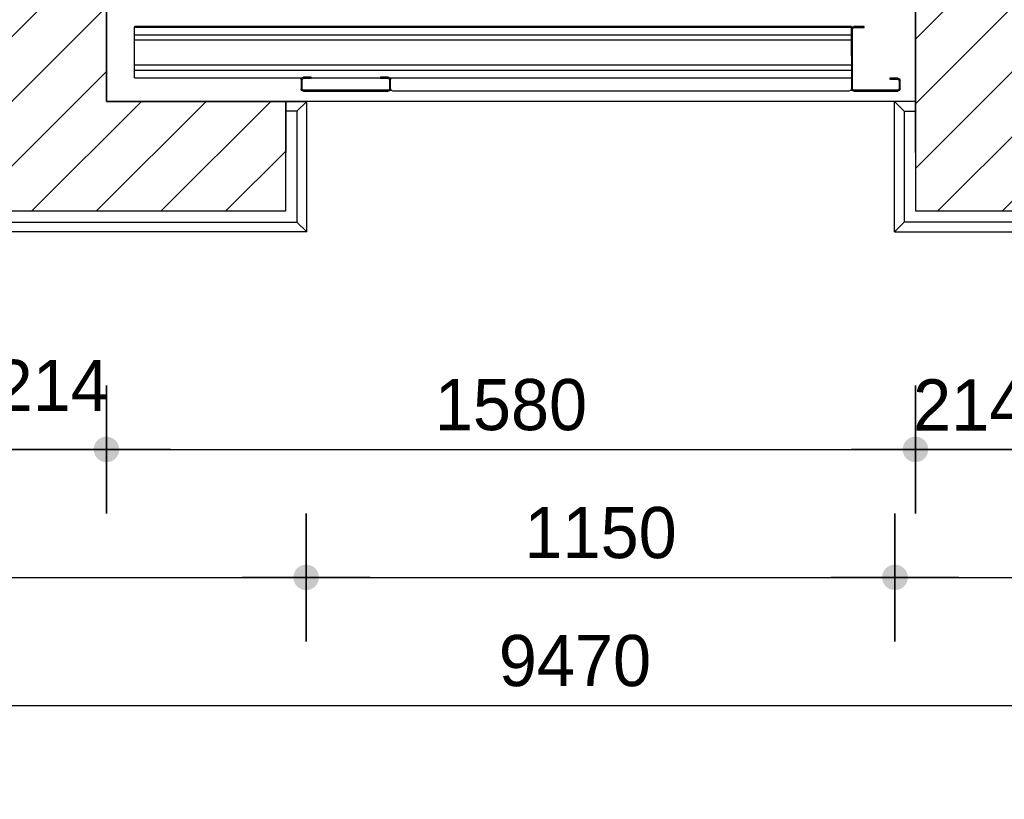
# Model space of a CAD drawing. Header units: millimetres. Extents: x -297000 to 504135, y -166520 to 252050.
# Tile 379 of 416: x 81078 to 83001, y 15654 to 17176. Entities that reach past the tile are written whole.
import ezdxf

# ---------------------------------------------------------------- set-up
doc = ezdxf.new("R2010")
doc.units = ezdxf.units.MM
doc.header["$MEASUREMENT"] = 0
doc.layers.get('Defpoints').update_dxf_attribs({"color": 6})
for name, color, linetype in [('010_D0050_D', 1, 'Continuous'), ('068_HATCH_H', 8, 'Continuous'), ('210_WALEX_G', 2, 'Continuous'), ('420_WAFIN_G', 1, 'Continuous')]:
    doc.layers.add(name, color=color, linetype=linetype)
doc.styles.add('VMX 2 MEDIUM 50', font='unvr55w.TTF', dxfattribs={"height": 100})
doc.dimstyles.new('VMX 50', dxfattribs={"dimscale": 50, "dimtxt": 1, "dimasz": 1, "dimexe": 2, "dimexo": 2, "dimgap": 0.7, "dimtad": 1, "dimdec": 0, "dimdsep": 46, "dimtxsty": 'VMX 2 MEDIUM 50', "dimblk1": 'VMX-DIM-ARROW', "dimblk2": 'VMX-DIM-ARROW', "dimsah": 1, "dimcen": 1, "dimdle": 2, "dimse1": 1, "dimse2": 1, "dimclrd": 256, "dimclre": 256, "dimclrt": 256, "dimadec": 0, "dimazin": 0, "dimtm": 1e-09, "dimtfac": 1, "dimtdec": 0, "dimtmove": 2, "dimatfit": 2, "dimldrblk": 'VMX-DIM-ARROW', "dimfxl": 0, "dimtolj": 2, "dimlwd": -1, "dimarcsym": 0})

# ---------------------------------------------------------------- blocks, each defined once
blk = doc.blocks.new('VMX-DIM-ARROW')
h = blk.add_hatch(color=256)
edge = h.paths.add_edge_path()
edge.add_arc((0, 0), 0.5, 0, 360)
for p, q in [((0, 2.5), (0, -2.5)), ((-2.5, 0), (2.5, 0))]:
    blk.add_line(p, q)
blk = doc.blocks.new('*D368')
at = {"layer": '010_D0050_D'}
blk.add_line((79828, 12072.2), (86848, 12072.2), dxfattribs=at)
at = {"layer": 'Defpoints', "color": 0}
for p in [(86898, 16762), (79778, 12952), (86898, 12072.2)]:
    blk.add_point(p, dxfattribs=at)
at = {"layer": '010_D0050_D', "xscale": 50, "yscale": 50, "zscale": 50, "rotation": 180}
blk.add_blockref('VMX-DIM-ARROW', (79778, 12072.2), dxfattribs=at)
at = {"layer": '010_D0050_D', "xscale": 50, "yscale": 50, "zscale": 50}
blk.add_blockref('VMX-DIM-ARROW', (86898, 12072.2), dxfattribs=at)
at = {"layer": '010_D0050_D', "insert": (83338, 12159.1), "char_height": 100, "attachment_point": 5, "style": 'VMX 2 MEDIUM 50'}
blk.add_mtext('\\A2;7120', dxfattribs=at)
blk = doc.blocks.new('*D430')
at = {"layer": '010_D0050_D'}
blk.add_line((77477, 16087), (81587, 16087), dxfattribs=at)
at = {"layer": 'Defpoints', "color": 0}
for p in [(81637, 16762), (77427, 16587), (81637, 16087)]:
    blk.add_point(p, dxfattribs=at)
at = {"layer": '010_D0050_D', "xscale": 50, "yscale": 50, "zscale": 50, "rotation": 180}
blk.add_blockref('VMX-DIM-ARROW', (77427, 16087), dxfattribs=at)
at = {"layer": '010_D0050_D', "xscale": 50, "yscale": 50, "zscale": 50}
blk.add_blockref('VMX-DIM-ARROW', (81637, 16087), dxfattribs=at)
at = {"layer": '010_D0050_D', "insert": (79532, 16173.9), "char_height": 100, "attachment_point": 5, "style": 'VMX 2 MEDIUM 50'}
blk.add_mtext('\\A2;4210', dxfattribs=at)
blk = doc.blocks.new('*D431')
at = {"layer": '010_D0050_D'}
blk.add_line((81687, 16087), (82737, 16087), dxfattribs=at)
at = {"layer": 'Defpoints', "color": 0}
for p in [(81637, 16762), (82787, 16762), (82787, 16087)]:
    blk.add_point(p, dxfattribs=at)
at = {"layer": '010_D0050_D', "xscale": 50, "yscale": 50, "zscale": 50, "rotation": 180}
blk.add_blockref('VMX-DIM-ARROW', (81637, 16087), dxfattribs=at)
at = {"layer": '010_D0050_D', "xscale": 50, "yscale": 50, "zscale": 50}
blk.add_blockref('VMX-DIM-ARROW', (82787, 16087), dxfattribs=at)
at = {"layer": '010_D0050_D', "insert": (82212, 16173.9), "char_height": 100, "attachment_point": 5, "style": 'VMX 2 MEDIUM 50'}
blk.add_mtext('\\A2;1150', dxfattribs=at)
blk = doc.blocks.new('*D432')
at = {"layer": '010_D0050_D'}
blk.add_line((82837, 16087), (86847, 16087), dxfattribs=at)
at = {"layer": 'Defpoints', "color": 0}
for p in [(82787, 16762), (86897, 16587), (86897, 16087)]:
    blk.add_point(p, dxfattribs=at)
at = {"layer": '010_D0050_D', "xscale": 50, "yscale": 50, "zscale": 50, "rotation": 180}
blk.add_blockref('VMX-DIM-ARROW', (82787, 16087), dxfattribs=at)
at = {"layer": '010_D0050_D', "xscale": 50, "yscale": 50, "zscale": 50}
blk.add_blockref('VMX-DIM-ARROW', (86897, 16087), dxfattribs=at)
at = {"layer": '010_D0050_D', "insert": (84842, 16173.9), "char_height": 100, "attachment_point": 5, "style": 'VMX 2 MEDIUM 50'}
blk.add_mtext('\\A2;4110', dxfattribs=at)
blk = doc.blocks.new('*D433')
at = {"layer": '010_D0050_D'}
blk.add_line((77477, 15837), (86847, 15837), dxfattribs=at)
at = {"layer": 'Defpoints', "color": 0}
for p in [(77427, 16542), (86897, 16542), (86897, 15837)]:
    blk.add_point(p, dxfattribs=at)
at = {"layer": '010_D0050_D', "xscale": 50, "yscale": 50, "zscale": 50, "rotation": 180}
blk.add_blockref('VMX-DIM-ARROW', (77427, 15837), dxfattribs=at)
at = {"layer": '010_D0050_D', "xscale": 50, "yscale": 50, "zscale": 50}
blk.add_blockref('VMX-DIM-ARROW', (86897, 15837), dxfattribs=at)
at = {"layer": '010_D0050_D', "insert": (82162, 15923.9), "char_height": 100, "attachment_point": 5, "style": 'VMX 2 MEDIUM 50'}
blk.add_mtext('\\A2;9470', dxfattribs=at)
blk = doc.blocks.new('*D435')
at = {"layer": '010_D0050_D'}
blk.add_line((81297, 16337), (82777, 16337), dxfattribs=at)
at = {"layer": 'Defpoints', "color": 0}
for p in [(82827, 17487), (81247, 17017), (82827, 16337)]:
    blk.add_point(p, dxfattribs=at)
at = {"layer": '010_D0050_D', "xscale": 50, "yscale": 50, "zscale": 50, "rotation": 180}
blk.add_blockref('VMX-DIM-ARROW', (81247, 16337), dxfattribs=at)
at = {"layer": '010_D0050_D', "xscale": 50, "yscale": 50, "zscale": 50}
blk.add_blockref('VMX-DIM-ARROW', (82827, 16337), dxfattribs=at)
at = {"layer": '010_D0050_D', "insert": (82037, 16423.9), "char_height": 100, "attachment_point": 5, "style": 'VMX 2 MEDIUM 50'}
blk.add_mtext('\\A2;1580', dxfattribs=at)
blk = doc.blocks.new('*D436')
at = {"layer": '010_D0050_D'}
blk.add_line((82877, 16337), (82991, 16337), dxfattribs=at)
at = {"layer": 'Defpoints', "color": 0}
for p in [(82827, 17487), (83041, 17487), (83041, 16337)]:
    blk.add_point(p, dxfattribs=at)
at = {"layer": '010_D0050_D', "xscale": 50, "yscale": 50, "zscale": 50, "rotation": 180}
blk.add_blockref('VMX-DIM-ARROW', (82827, 16337), dxfattribs=at)
at = {"layer": '010_D0050_D', "xscale": 50, "yscale": 50, "zscale": 50}
blk.add_blockref('VMX-DIM-ARROW', (83041, 16337), dxfattribs=at)
at = {"layer": '010_D0050_D', "insert": (82934, 16423.9), "char_height": 100, "attachment_point": 5, "style": 'VMX 2 MEDIUM 50'}
blk.add_mtext('\\A2;214', dxfattribs=at)
blk = doc.blocks.new('*D437')
at = {"layer": '010_D0050_D'}
blk.add_line((83091, 16337), (84531, 16337), dxfattribs=at)
at = {"layer": 'Defpoints', "color": 0}
for p in [(83041, 17987), (84581, 16636), (84581, 16337)]:
    blk.add_point(p, dxfattribs=at)
at = {"layer": '010_D0050_D', "xscale": 50, "yscale": 50, "zscale": 50, "rotation": 180}
blk.add_blockref('VMX-DIM-ARROW', (83041, 16337), dxfattribs=at)
at = {"layer": '010_D0050_D', "xscale": 50, "yscale": 50, "zscale": 50}
blk.add_blockref('VMX-DIM-ARROW', (84581, 16337), dxfattribs=at)
at = {"layer": '010_D0050_D', "insert": (83811, 16423.9), "char_height": 100, "attachment_point": 5, "style": 'VMX 2 MEDIUM 50'}
blk.add_mtext('\\A2;1540', dxfattribs=at)
blk = doc.blocks.new('*D449')
at = {"layer": '010_D0050_D'}
blk.add_line((81197, 16337), (81083, 16337), dxfattribs=at)
at = {"layer": 'Defpoints', "color": 0}
for p in [(81033, 17017), (81247, 17017), (81033, 16337)]:
    blk.add_point(p, dxfattribs=at)
at = {"layer": '010_D0050_D', "xscale": 50, "yscale": 50, "zscale": 50, "rotation": 180}
blk.add_blockref('VMX-DIM-ARROW', (81033, 16337), dxfattribs=at)
at = {"layer": '010_D0050_D', "xscale": 50, "yscale": 50, "zscale": 50}
blk.add_blockref('VMX-DIM-ARROW', (81247, 16337), dxfattribs=at)
at = {"layer": '010_D0050_D', "insert": (81140, 16462), "char_height": 100, "attachment_point": 5, "style": 'VMX 2 MEDIUM 50'}
blk.add_mtext('\\A2;214', dxfattribs=at)
blk = doc.blocks.new('*D450')
at = {"layer": '010_D0050_D'}
blk.add_line((80983, 16337), (79543, 16337), dxfattribs=at)
at = {"layer": 'Defpoints', "color": 0}
for p in [(79493, 17967), (81033, 17017), (79493, 16337)]:
    blk.add_point(p, dxfattribs=at)
at = {"layer": '010_D0050_D', "xscale": 50, "yscale": 50, "zscale": 50, "rotation": 180}
blk.add_blockref('VMX-DIM-ARROW', (79493, 16337), dxfattribs=at)
at = {"layer": '010_D0050_D', "xscale": 50, "yscale": 50, "zscale": 50}
blk.add_blockref('VMX-DIM-ARROW', (81033, 16337), dxfattribs=at)
at = {"layer": '010_D0050_D', "insert": (80263, 16423.9), "char_height": 100, "attachment_point": 5, "style": 'VMX 2 MEDIUM 50'}
blk.add_mtext('\\A2;1540', dxfattribs=at)
blk = doc.blocks.new('LIFT')
at = {"color": 8}
for p, q in [((-1130, 146), (-1109.6, 146)), ((-1130, 144), (-1130, 146)), ((-1109.6, 144), (-1130, 144)), ((-1107, 24.6), (-1107, 141.4)), ((-1105, 146), (295, 146)), ((-1105, 146), (-1105, 145)), ((-1105, 142), (-1105, 145)), ((295, 145), (-1105, 145)), ((-1105, 89), (-1105, 142)), ((-1105, 141.4), (-1105, 24.6)), ((295, 146), (295, 145)), ((295, 130), (295, 145)), ((295, 130), (-1105, 130)), ((295, 120), (-1105, 120)), ((295, 120), (295, 130)), ((295, 71), (295, 120)), ((295, 71), (-1105, 71)), ((295, 61), (-1105, 61)), ((295, 61), (295, 71)), ((295, 46), (295, 61)), ((-1200, 24.6), (-1200, 40.4)), ((-1198, 40.4), (-1198, 24.6)), ((-1195.4, 45), (-1180, 45)), ((-1180, 43), (-1195.4, 43)), ((-1180, 45), (-1180, 43)), ((-203.3, 46), (-1105, 46)), ((-205, 24.6), (-205, 42.4)), ((-203, 42.4), (-203, 24.6)), ((-200.4, 47), (-185, 47)), ((-185, 45), (-200.4, 45)), ((-185, 47), (-185, 45)), ((-50, 46), (-185, 46)), ((-50, 45), (-50, 47)), ((-50, 47), (-34.6, 47)), ((-34.6, 45), (-50, 45)), ((-32, 24.6), (-32, 42.4)), ((295, 46), (-31.7, 46)), ((-30, 42.4), (-30, 24.6)), ((-1195.4, 22), (-1109.6, 22)), ((-1109.6, 20), (-1195.4, 20)), ((-200.4, 22), (-34.6, 22)), ((-34.6, 20), (-200.4, 20)), ((-1230, 0), (0, 0))]:
    blk.add_line(p, q, dxfattribs=at)
blk.add_lwpolyline([(-205, 46), (-1105, 46), (-1105, 25, 0.414214), (-1100, 20), (-210, 20, 0.414214), (-205, 25)], format="xyb", close=True, dxfattribs=at)
for centre, radius, start, end in [((-1109.6, 141.4), 4.6, 0, 90), ((-1109.6, 141.4), 2.6, 0, 90), ((-1195.4, 40.4), 4.6, 90, 180), ((-1195.4, 40.4), 2.6, 90, 180), ((-200.4, 42.4), 4.6, 90, 180), ((-200.4, 42.4), 2.6, 90, 180), ((-34.6, 42.4), 4.6, 0, 90), ((-34.6, 42.4), 2.6, 0, 90), ((-1195.4, 24.6), 4.6, 180, 270), ((-1195.4, 24.6), 2.6, 180, 270), ((-1109.6, 24.6), 4.6, 270, 0), ((-1109.6, 24.6), 2.6, 270, 0), ((-200.4, 24.6), 4.6, 180, 270), ((-200.4, 24.6), 2.6, 180, 270), ((-34.6, 24.6), 4.6, 270, 0), ((-34.6, 24.6), 2.6, 270, 0)]:
    blk.add_arc(centre, radius, start, end, dxfattribs=at)
at = {"layer": 'Defpoints'}
blk.add_lwpolyline([(-1230, -100), (-1230, 1800), (350, 1800), (350, 0), (0, 0), (0, -100)], dxfattribs=at)
blk = doc.blocks.new('1006_X-01.01')
at = {"layer": '068_HATCH_H'}
h = blk.add_hatch(dxfattribs=at)
h.set_pattern_fill('ANSI31', color=256, scale=715, style=0)
h.set_pattern_definition([(45, (-71775, -9425), (-63.19767, 63.19767), [])])
h.paths.add_polyline_path([(5693, 7378), (9822, 7378), (9822, 7592), (9472, 7592), (9472, 9443), (11052, 9443), (11052, 7378), (15082, 7378), (15082, 7592), (11266, 7592), (11266, 11493), (14868, 11493), (14868, 11707), (5907, 11707), (5907, 11493), (9258, 11493), (9258, 7592), (5693, 7592)])
h.paths.add_polyline_path([(15082, 7592), (15082, 8492.5), (14868, 8492.5), (14868, 7592)], flags=17)
h.paths.add_polyline_path([(15082, 11493), (15082, 10591.5), (14868, 10591.5), (14868, 11493)], flags=17)
h.paths.add_polyline_path([(5693, 10593), (5693, 10703), (5907, 10703), (5907, 10593)], flags=17)
h.paths.add_polyline_path([(9472, 9593), (9472, 11493), (11052, 11493), (11052, 9593)], flags=16)
h.paths.add_polyline_path([(5693, 7592), (5693, 8493), (5907, 8493), (5907, 7592)], flags=17)
at = {"layer": '210_WALEX_G', "ltscale": 10}
blk.add_lwpolyline([(5693, 7378), (9822, 7378), (9822, 7592), (9472, 7592), (9472, 9443), (11052, 9443), (11052, 7378), (15082, 7378), (15082, 7592), (11266, 7592), (11266, 11493), (14868, 11493), (14868, 11707), (5907, 11707), (5907, 11493), (9258, 11493), (9258, 7592), (5693, 7592), (5693, 7378)], dxfattribs=at)
at = {"layer": '420_WAFIN_G'}
for points in [[(9822, 7592), (9863, 7592), (9844, 7573), (9822, 7573), (9822, 7592)], [(11052, 7592), (11011, 7592), (11030, 7573), (11052, 7573), (11052, 7592)], [(9844, 7356), (9863, 7337), (5652, 7337), (5671, 7356), (9844, 7356)], [(11030, 7356), (11011, 7337), (15123, 7337), (15104, 7356), (11030, 7356)]]:
    blk.add_lwpolyline(points, dxfattribs=at)
for points in [[(9844, 7356), (9863, 7337), (9863, 7592), (9844, 7573), (9844, 7356)], [(11030, 7356), (11011, 7337), (11011, 7592), (11030, 7573), (11030, 7356)]]:
    blk.add_lwpolyline(points, close=True, dxfattribs=at)
at = {"xscale": -1}
blk.add_blockref('LIFT', (9822, 7592), dxfattribs=at)

msp = doc.modelspace()

# ---------------------------------------------------------------- block references
msp.add_blockref('1006_X-01.01', (71775, 9425))

# ---------------------------------------------------------------- dimensions: what is measured, and where the dimension line sits
at = {"layer": '010_D0050_D'}
for base, p1, p2, picture, middle in [((84581, 16337), (83041, 17987), (84581, 16636), '*D437', (83811, 16423.9)), ((79493, 16337), (81033, 17017), (79493, 17967), '*D450', (80263, 16423.9)), ((82827, 16337), (81247, 17017), (82827, 17487), '*D435', (82037, 16423.9)), ((81637, 16087), (77427, 16587), (81637, 16762), '*D430', (79532, 16173.9)), ((86898, 12072.2), (79778, 12952), (86898, 16762), '*D368', (83338, 12159.1)), ((82787, 16087), (81637, 16762), (82787, 16762), '*D431', (82212, 16173.9)), ((86897, 16087), (82787, 16762), (86897, 16587), '*D432', (84842, 16173.9)), ((86897, 15837), (77427, 16542), (86897, 16542), '*D433', (82162, 15923.9))]:
    dim = msp.add_linear_dim(base=base, p1=p1, p2=p2, dimstyle='VMX 50', dxfattribs=at)
    dim.commit()
    dim.dimension.update_dxf_attribs({"geometry": picture, "text_midpoint": middle})
for base, p1, p2, picture, middle in [((83041, 16337), (82827, 17487), (83041, 17487), '*D436', (82934, 16423.9)), ((81033, 16337), (81247, 17017), (81033, 17017), '*D449', (81140, 16462))]:
    dim = msp.add_linear_dim(base=base, p1=p1, p2=p2, dimstyle='VMX 50', dxfattribs=at)
    dim.commit()
    dim.dimension.update_dxf_attribs({"geometry": picture, "text_midpoint": middle, "dimtype": 160})

doc.saveas('drawing.dxf')
